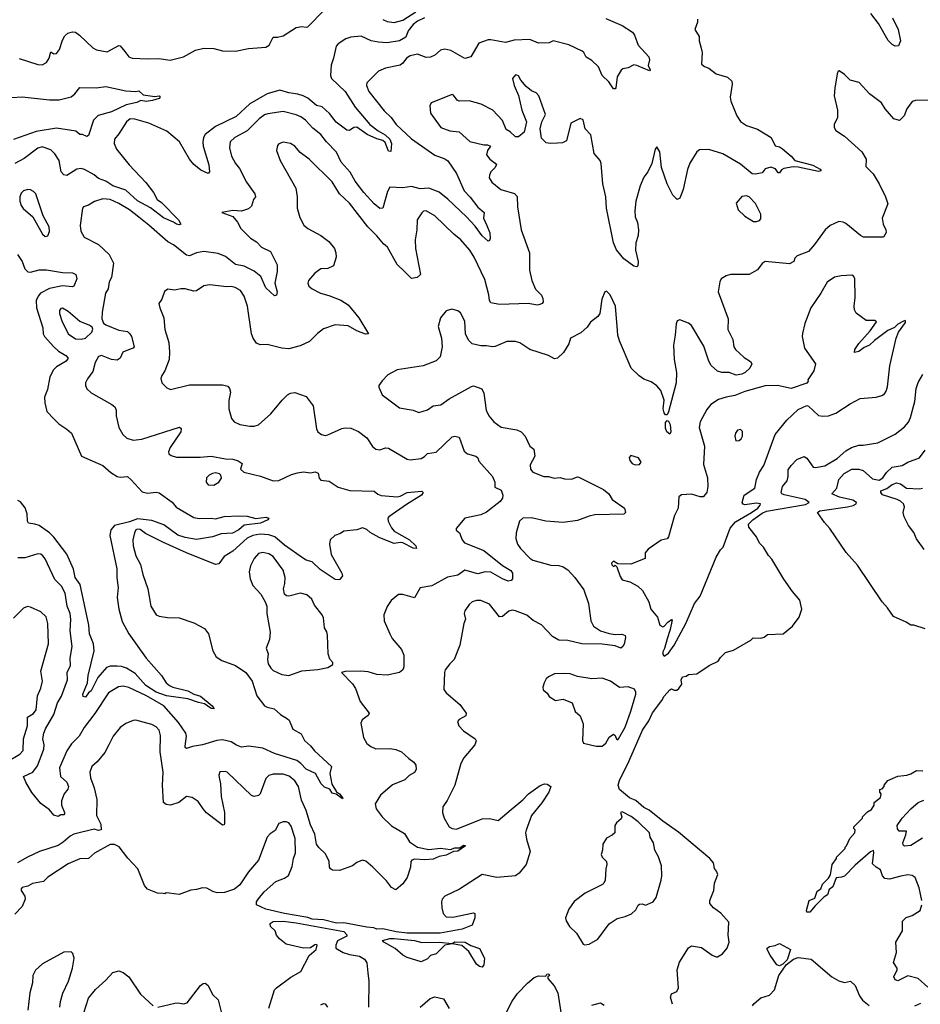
# Model space of a CAD drawing. Extents: x 1552294 to 1694791, y 811929 to 917222.
# Tile 502 of 643: x 1648419 to 1654660, y 878645 to 885472. Entities that reach past the tile are written whole.
import ezdxf

# ---------------------------------------------------------------- set-up
doc = ezdxf.new("R2010")
doc.units = 0

msp = doc.modelspace()

# ---------------------------------------------------------------- linework, layer by layer
at = {"layer": '0CON10XD'}
for points in [[(1651225, 885486.2), (1651175, 885462.5), (1651145, 885438.8), (1651111.2, 885395), (1651095, 885351.2), (1651050, 885325), (1650965, 885312), (1650905, 885317.5), (1650855, 885326.7), (1650785, 885357.1), (1650715, 885351.5), (1650679.8, 885340.2), (1650625.4, 885304.6), (1650611.2, 885288.8), (1650594.4, 885205), (1650577.3, 885157.3), (1650572.9, 885085), (1650580, 885065), (1650674.4, 884975), (1650742.9, 884865), (1650846.5, 884745), (1650902.6, 884702.6), (1650952.1, 884675), (1650984.6, 884645), (1650994.6, 884615), (1650991.7, 884558.3), (1650975, 884560), (1650950.7, 884620.7), (1650935.7, 884635.7), (1650895, 884645.7), (1650827.2, 884677.2), (1650755, 884726.8), (1650734.7, 884725.3), (1650705, 884702.9), (1650685, 884705.5), (1650611.7, 884761.7), (1650565, 884822.2), (1650515, 884868.9), (1650475, 884876.2), (1650415, 884927.9), (1650383.4, 884943.4), (1650345.7, 884955.7), (1650284.8, 884964.8), (1650222.6, 884982.6), (1650135, 884958.3), (1650015, 884888.2), (1649919.3, 884800.7), (1649775, 884731.8), (1649704.2, 884675.8), (1649691.8, 884655), (1649687.3, 884625), (1649690.9, 884595), (1649730, 884465), (1649733.6, 884416.4), (1649725, 884406.7), (1649675, 884429.2), (1649625, 884467.1), (1649595, 884505.6), (1649526.3, 884626.3), (1649439.2, 884699.2), (1649315, 884754.3), (1649216.3, 884783.7), (1649185, 884784.1), (1649159.3, 884765), (1649105, 884680), (1649075.5, 884645), (1649074.6, 884615), (1649090.4, 884575), (1649177.1, 884465), (1649293.1, 884343.1), (1649346.4, 884275), (1649372.5, 884225), (1649401.4, 884205), (1649520.6, 884085), (1649536.4, 884053.6), (1649525, 884049.2), (1649505, 884053.6), (1649485, 884069.5), (1649415, 884098.5), (1649325, 884168.6), (1649235, 884217.2), (1649155, 884290.4), (1649065, 884321.1), (1649015, 884353.4), (1648965, 884371.6), (1648935, 884396), (1648867.5, 884432.5), (1648845, 884439.5), (1648815, 884436.5), (1648745, 884392.5), (1648725, 884395.8), (1648707.3, 884417.3), (1648691.5, 884495), (1648661.7, 884541.7), (1648635, 884570), (1648575, 884590), (1648545, 884581.8), (1648449.5, 884510.5), (1648385, 884475.7)], [(1648415, 885203.5), (1648545, 885160.6), (1648575, 885158.9), (1648605, 885174.5), (1648622.3, 885205), (1648635, 885250), (1648655.9, 885235.9), (1648675, 885237.5), (1648694.5, 885265), (1648715, 885331.2), (1648730.8, 885359.3), (1648751.6, 885378.4), (1648785, 885388.4), (1648805, 885385.3), (1648834.4, 885365), (1648925, 885278.1), (1648952.3, 885262.3), (1649025, 885249.6), (1649105, 885292.5), (1649115, 885290), (1649148.3, 885251.7), (1649174.2, 885215), (1649197.5, 885205), (1649305, 885200), (1649383.4, 885203.4), (1649462.7, 885192.7), (1649555, 885214.2), (1649638.3, 885261.7), (1649695, 885275.6), (1649765, 885273.1), (1649825, 885255.6), (1649915, 885253.3), (1650005, 885273.3), (1650125, 885280.8), (1650148.5, 885295), (1650175, 885350.8), (1650205, 885350), (1650245, 885361.2), (1650335, 885417.5), (1650375, 885425.5), (1650405, 885419.4), (1650415, 885423.3), (1650527.1, 885535)], [(1650935, 885473.2), (1650965, 885459.2), (1651015, 885452.3), (1651075, 885469.6), (1651163.3, 885526.7)], [(1654466.8, 885485), (1654506.8, 885405), (1654524.2, 885325), (1654509.4, 885290.6), (1654485, 885289.4), (1654465, 885300), (1654438.6, 885328.6), (1654370.5, 885445), (1654316.9, 885515)], [(1652480.8, 885480.8), (1652595, 885431.2), (1652665, 885386.2), (1652680, 885365), (1652706, 885296), (1652780, 885215), (1652783.1, 885195), (1652774, 885154), (1652787.5, 885125), (1652782.5, 885117.5), (1652695, 885155.7), (1652675, 885158.8), (1652635, 885137.5), (1652598.3, 885131.7), (1652586.7, 885123.3), (1652558.8, 885075), (1652549.5, 885000.5), (1652545, 884992.5), (1652535, 884993.8), (1652501.3, 885041.3), (1652455, 885086), (1652430, 885145), (1652385, 885190), (1652345, 885213.3), (1652328.8, 885245), (1652316.2, 885255), (1652225, 885298.9), (1652115, 885326.2), (1652088.6, 885311.4), (1652015, 885308.9), (1651955, 885335.8), (1651845, 885329.2), (1651785, 885313.1), (1651685, 885333.3), (1651665, 885331.9), (1651600.9, 885309.1), (1651546.2, 885215), (1651505, 885202.5), (1651407.6, 885257.6), (1651365, 885268.2), (1651335, 885260.5), (1651295, 885226.7), (1651265, 885211.8), (1651235, 885210), (1651175, 885233.9), (1651125, 885221.6), (1651099.1, 885205), (1651075, 885171.5), (1651055, 885157.3), (1650955, 885135.4), (1650906.2, 885115), (1650824.2, 885035), (1650823.3, 885015), (1650838.8, 884975), (1650945, 884840.5), (1650993.3, 884795), (1651026.9, 884745), (1651135, 884645.5), (1651295, 884532.7), (1651366.3, 884506.4), (1651385, 884493.3), (1651446.2, 884405), (1651498.2, 884285), (1651541.6, 884241.6), (1651593.3, 884173.3), (1651638, 884135), (1651633.3, 884095), (1651655.3, 884045), (1651677.2, 883995), (1651680.6, 883955), (1651675, 883942), (1651665, 883936.2), (1651623.6, 883973.6), (1651575, 884040), (1651515, 884105.5), (1651385, 884227.5), (1651325, 884277.3), (1651255, 884304.3), (1651195, 884300), (1651135, 884315.4), (1651075, 884306.4), (1650985, 884310), (1650968.7, 884281.3), (1650935.8, 884165), (1650915, 884162.5), (1650875, 884195.6), (1650805, 884274.5), (1650743.2, 884353.2), (1650710.3, 884415), (1650647.1, 884485), (1650615, 884554.5), (1650545.2, 884625.2), (1650505, 884675.6), (1650450.6, 884720.6), (1650400, 884775), (1650367.8, 884797.8), (1650335, 884812.9), (1650245, 884835.7), (1650139.6, 884820.4), (1650115, 884811.5), (1650077.8, 884785), (1649995, 884702.5), (1649910.8, 884655), (1649877.5, 884625), (1649873.2, 884583.2), (1649887.1, 884525), (1649913.5, 884475), (1649941.2, 884441.2), (1649991.1, 884345), (1650049.4, 884265), (1650054, 884245), (1650040, 884225), (1650025, 884178.8), (1650005, 884160), (1649955, 884145.6), (1649895, 884149.4), (1649820, 884135), (1649895, 884108.8), (1649928.7, 884068.7), (1649952.5, 884025), (1650017.5, 883957.5), (1650061.1, 883931.1), (1650095, 883895.7), (1650156, 883865), (1650202.5, 883772.5), (1650203.6, 883726.4), (1650188.2, 883645), (1650202.2, 883585), (1650198.6, 883561.4), (1650185, 883558), (1650125, 883612.9), (1650091.2, 883691.2), (1650045, 883729.7), (1649974.1, 883764.1), (1649915.3, 883775.3), (1649845, 883830.7), (1649795, 883851.4), (1649695, 883865.9), (1649643.3, 883856.7), (1649595, 883834.5), (1649575, 883838.8), (1649485, 883911.1), (1649445, 883932.5), (1649315, 884048.6), (1649245, 884102.9)], [(1653116.7, 885475), (1653116.2, 885455), (1653096.7, 885405), (1653128, 885355), (1653127.5, 885325), (1653141.2, 885275), (1653148.8, 885245), (1653145, 885163.3), (1653165, 885146.7), (1653195, 885136.2), (1653245, 885097.5), (1653325, 885074.3), (1653354.3, 885045), (1653356.9, 885025), (1653343.5, 884935), (1653346.3, 884906.3), (1653387.8, 884805), (1653415, 884766.9), (1653455, 884738.5), (1653532.6, 884712.6), (1653626.6, 884656.6), (1653655, 884596.7), (1653685, 884590), (1653705, 884578), (1653765.5, 884525.5), (1653790, 884495), (1653915, 884464), (1653966.2, 884435), (1653973.3, 884425), (1653955, 884420.8), (1653815, 884450), (1653778.3, 884451.7), (1653715, 884440.8), (1653698.6, 884431.4), (1653685, 884410), (1653675, 884410), (1653657.9, 884437.9), (1653625, 884448.6), (1653585, 884438.8), (1653565, 884411.2), (1653518.2, 884401.8), (1653495, 884403.9), (1653415, 884471.4), (1653292.3, 884542.3), (1653195, 884571.5), (1653131.1, 884568.9), (1653111.2, 884555), (1653063.4, 884476.6), (1653046.4, 884433.6), (1653016, 884295), (1652993.3, 884235), (1652975, 884226.2), (1652945.8, 884255), (1652906.9, 884335), (1652867, 884447), (1652856.2, 884555), (1652835, 884590), (1652822.5, 884575), (1652800, 884475), (1652771.9, 884418.1), (1652745, 884380), (1652719.1, 884320.9), (1652690, 884215), (1652683.1, 884146.9), (1652684, 884105), (1652700, 884065), (1652708.1, 884015), (1652704.4, 883975), (1652688.5, 883925), (1652686.2, 883875), (1652704.2, 883795), (1652703.8, 883766.2), (1652695, 883758.8), (1652675, 883762.5), (1652605, 883814), (1652555.9, 883875.9), (1652534.3, 883924.3), (1652484.6, 884165.4), (1652481.5, 884245), (1652459.6, 884335), (1652449.1, 884475), (1652441.5, 884495), (1652400.9, 884545), (1652376.2, 884675), (1652338.8, 884715), (1652325, 884777.5), (1652303.6, 884786.4), (1652237.5, 884755), (1652208.3, 884631.7), (1652181.2, 884618.8), (1652145.6, 884615.6), (1652095, 884612.9), (1652067.7, 884617.7), (1652035, 884651.2), (1652027.1, 884715), (1652038.6, 884765), (1652061.9, 884815), (1652015.7, 884945), (1651998.8, 884965), (1651965, 884978), (1651928.6, 885008.6), (1651891.9, 885051.9), (1651875, 885082.5), (1651865, 885087.5), (1651855, 885090), (1651833.8, 885065), (1651845.8, 885015), (1651876.7, 884946.7), (1651898.6, 884845), (1651931.2, 884765), (1651915, 884692.5), (1651875, 884660), (1651855, 884660), (1651817.5, 884695), (1651790.3, 884710.3), (1651764.3, 884774.3), (1651697.5, 884845), (1651616.1, 884886.1), (1651535, 884908.9), (1651465, 884908.1), (1651451.4, 884915), (1651425, 884949.2), (1651415, 884952.5), (1651270, 884895), (1651261.2, 884875), (1651266, 884825), (1651338, 884725), (1651400.9, 884700.9), (1651465, 884694.2), (1651538.5, 884628.5), (1651635, 884605.7), (1651660, 884605), (1651682.5, 884595), (1651660, 884565), (1651654, 884535), (1651676.7, 884505), (1651715, 884477.5), (1651722.5, 884465), (1651712.5, 884445), (1651685, 884417.5), (1651674, 884395), (1651672.9, 884375), (1651690.8, 884345), (1651754, 884295), (1651847.5, 884267.5), (1651866.6, 884246.6), (1651870, 884175), (1651894.2, 884015), (1651951.2, 883855), (1651952, 883735), (1651968, 883665), (1651992.9, 883602.9), (1652035, 883563.3), (1652045, 883540), (1652046.7, 883515), (1652040, 883505), (1652022.7, 883497.3), (1652005, 883494), (1651945, 883504.3), (1651745, 883498), (1651685, 883508), (1651674.4, 883525), (1651670.5, 883565), (1651641.9, 883671.9), (1651568.9, 883825), (1651539.1, 883875), (1651476.3, 883946.3), (1651426.5, 883985), (1651295, 884113.1), (1651235, 884146.9), (1651217.5, 884145), (1651205, 884133.8), (1651174.4, 884085), (1651171.9, 884015), (1651160.5, 883945), (1651161.8, 883885), (1651196, 883705), (1651173.3, 883685), (1651135, 883678.6), (1651085, 883726.7), (1651034.1, 883774.1), (1650968.5, 883895), (1650939.1, 883919.1), (1650895, 883974.4), (1650832.2, 884035), (1650705, 884200.4), (1650635, 884265.6), (1650585, 884346.9), (1650424.2, 884505), (1650362.2, 884552.2), (1650325, 884595.6), (1650296.2, 884615), (1650245, 884623.3), (1650215, 884612.5), (1650205, 884600), (1650198.8, 884565), (1650224, 884495), (1650333, 884303), (1650341.5, 884245), (1650342.2, 884165), (1650360.3, 884100.3), (1650388.3, 884048.3), (1650415, 884023.8), (1650505, 883975.6), (1650560.6, 883935), (1650600, 883885), (1650610.6, 883855), (1650612, 883825), (1650594, 883766), (1650555, 883746.2), (1650505, 883744), (1650463.8, 883715), (1650420, 883665), (1650415.8, 883645), (1650422, 883625), (1650445, 883606), (1650503.3, 883575), (1650560.3, 883560.3), (1650645, 883527.1), (1650696.2, 883496.2), (1650769.5, 883405), (1650836.7, 883295), (1650815, 883292.5), (1650755, 883314.6), (1650695, 883348.8), (1650605, 883356.1), (1650525, 883328.2), (1650482.9, 883297.1), (1650427.9, 883242.1), (1650361.7, 883211.7), (1650285, 883190), (1650235, 883194.4), (1650135, 883220.8), (1650085, 883218), (1650060.3, 883230.3), (1650036, 883265), (1650026.1, 883293.9), (1649998.6, 883485), (1649974.3, 883555), (1649950, 883595), (1649912.5, 883615), (1649885, 883623.3), (1649855, 883620), (1649735, 883633.8), (1649694.2, 883625.8), (1649645, 883593.3), (1649625, 883588.8), (1649565, 883605.8), (1649535, 883605.8), (1649495, 883596), (1649445, 883603.8), (1649421.7, 883588.3), (1649403.3, 883535), (1649383.8, 883505), (1649389.2, 883475), (1649416.9, 883405), (1649425.6, 883325), (1649451.8, 883235), (1649456.9, 883166.9), (1649455.5, 883115), (1649425, 883037.5), (1649403.3, 883005), (1649396.7, 882985), (1649403.3, 882955), (1649439.5, 882919.5), (1649465, 882908), (1649595, 882939.4), (1649825, 882940), (1649860.5, 882930.5), (1649873.8, 882915), (1649880.7, 882890.7), (1649868.3, 882831.7), (1649868, 882775), (1649885.9, 882705.9), (1649905, 882683.8), (1649945, 882665.8), (1650015, 882654.2), (1650045, 882654.2), (1650075, 882664), (1650160.5, 882739.5), (1650238, 882835), (1650275, 882870), (1650295, 882882.5), (1650325, 882887.1), (1650405, 882858.8), (1650453.3, 882795), (1650475.7, 882635), (1650485.5, 882615.5), (1650511.2, 882595), (1650535, 882590), (1650555, 882594.5), (1650651.7, 882638.3), (1650675, 882642.5), (1650715, 882639.5), (1650766.5, 882616.5), (1650825, 882572), (1650863.3, 882513.3), (1650886.7, 882495), (1650915, 882490.6), (1650955, 882504.3), (1650975, 882500.6), (1651104.2, 882425), (1651125, 882421.3), (1651200.7, 882429.3), (1651225, 882443.3), (1651245.4, 882464.6), (1651305, 882474.6), (1651415, 882579.2), (1651433.9, 882583.9), (1651465, 882577.5), (1651500.4, 882480.4), (1651522.8, 882462.8), (1651580, 882445), (1651594, 882435), (1651601.9, 882411.9), (1651696, 882305), (1651711.2, 882265), (1651711.7, 882231.7), (1651755, 882209.2), (1651768.1, 882175), (1651764.7, 882155), (1651748.9, 882131.1), (1651655, 882056.7), (1651615, 882039.6), (1651504.6, 882015.4), (1651443.3, 881945), (1651443.9, 881933.9), (1651466.2, 881915), (1651485, 881866.2), (1651502.5, 881845), (1651635, 881790.9), (1651765, 881686.9), (1651823.7, 881653.7), (1651834.8, 881634.8), (1651834.1, 881595), (1651825, 881584), (1651805, 881579.5), (1651765, 881594.7), (1651685, 881642.1), (1651645, 881644.5), (1651595, 881630.4), (1651505, 881654.7), (1651455, 881621.1), (1651383.6, 881606.4), (1651275, 881547.9), (1651195, 881532.2), (1651155, 881463.8), (1651075, 881486.2), (1651045, 881487.5), (1650993.8, 881445), (1650965, 881403.3), (1650943.1, 881345), (1650945.8, 881305), (1650984.4, 881215), (1651000.9, 881180.9), (1651064.3, 881105), (1651080, 881065), (1651081.2, 880985), (1651073.3, 880965), (1651051.2, 880945), (1650965, 880926.7), (1650895, 880931.4), (1650835, 880950.8), (1650783.9, 880956.1), (1650675, 880952.5), (1650650, 880945), (1650725, 880867.5), (1650746.2, 880835), (1650778.8, 880745), (1650840, 880665), (1650835, 880647.5), (1650792.7, 880617.3), (1650784, 880595), (1650801.2, 880495), (1650825, 880453.3), (1650851.7, 880431.7), (1650887.7, 880417.7), (1650985, 880420), (1651025, 880412.5), (1651065, 880395.7), (1651115, 880348.8), (1651151.2, 880325), (1651165, 880302.5), (1651166.6, 880273.4), (1651155, 880253.3), (1651118.8, 880231.2), (1651087.7, 880202.3), (1651002.4, 880167.6), (1650920, 880095), (1650882.5, 880035), (1650890.2, 880000.2), (1650931.2, 879945), (1650995, 879882.9), (1651085, 879830), (1651121.1, 879771.1), (1651175, 879735.3), (1651255, 879718.6), (1651335, 879726.8), (1651405, 879719.5), (1651435, 879730), (1651469.4, 879730.6), (1651495, 879749.1), (1651508.6, 879745), (1651455, 879707.8), (1651426.4, 879703.6), (1651375, 879679.2), (1651325, 879669.6), (1651285, 879650.4), (1651226, 879646), (1651155, 879651.1), (1651136.2, 879645), (1651130, 879635), (1651128, 879595), (1651105, 879523.3), (1651075, 879480), (1651025, 879440), (1650995, 879456.2), (1650962.1, 879502.1), (1650866.2, 879595), (1650817.6, 879637.6), (1650795, 879643.8), (1650755, 879628.8), (1650724.3, 879605.7), (1650635, 879572.5), (1650586.2, 879576.2), (1650572.5, 879585), (1650566.2, 879596.2), (1650564, 879635), (1650539.3, 879689.3), (1650491.5, 879731.5), (1650476.2, 879755), (1650465, 879826), (1650435, 879889.2), (1650405, 879990), (1650371, 880061), (1650350.3, 880155), (1650324.7, 880195), (1650286.7, 880226.6), (1650245, 880240.7), (1650175, 880240.7), (1650145, 880231.8), (1650125, 880211.9), (1650085, 880103.8), (1650075, 880092), (1650045, 880086.2), (1650025, 880094), (1649857.5, 880255), (1649845, 880260), (1649805, 880256.7), (1649798.8, 880235), (1649801.7, 880218.3)], [(1654735.8, 884914.3), (1654627.3, 884912.7), (1654605, 884906), (1654566, 884855), (1654548.8, 884805), (1654517, 884773), (1654477.5, 884785), (1654415.8, 884855), (1654391.2, 884895), (1654308.3, 884958.3), (1654236.8, 885036.8), (1654175, 885053.8), (1654135, 885093.3), (1654097, 885117), (1654090, 885115), (1654083.6, 885096.4), (1654067, 884997), (1654063.8, 884945), (1654085.9, 884845.9), (1654086.2, 884795), (1654064.2, 884745.8), (1654064, 884725), (1654076, 884705), (1654135, 884664.4), (1654255.8, 884555), (1654284.2, 884505), (1654283.1, 884455), (1654332.7, 884402.7), (1654374.6, 884335), (1654418.5, 884245), (1654434.3, 884195), (1654396.9, 884095), (1654403.4, 884053.4), (1654421.2, 884015), (1654423, 883997), (1654405, 883963.3), (1654266.7, 883965), (1654245.8, 883975), (1654145, 884058.9), (1654125, 884068.9), (1654095, 884072.5), (1654036.7, 884045), (1654000, 884015), (1653926.8, 883913.2), (1653886.2, 883865), (1653806.7, 883835), (1653791.7, 883818.3), (1653783.3, 883795), (1653755, 883778.8), (1653585, 883796.2), (1653565, 883782.5), (1653531.7, 883738.3), (1653475.5, 883704.5), (1653345, 883705.6), (1653314.4, 883695.6), (1653281.2, 883675), (1653271.2, 883655), (1653260, 883585), (1653328.3, 883398.3), (1653326.2, 883325), (1653360.8, 883255), (1653369.2, 883205), (1653379.2, 883185), (1653439.7, 883129.7), (1653482.7, 883102.7), (1653492, 883085), (1653480, 883055), (1653447.5, 883025), (1653424.3, 883014.3), (1653385, 883008.5), (1653335, 883026.5), (1653285, 883025.6), (1653256, 883035), (1653212, 883075), (1653195.6, 883105.6), (1653159.5, 883209.5), (1653075, 883352), (1653055, 883369.2), (1652995, 883391.2), (1652975, 883383.3), (1652967.5, 883362.5), (1652962.5, 883285), (1652949.2, 883215), (1652954.4, 883115), (1652970, 883025), (1652967.5, 882955), (1652916.3, 882753.7), (1652905, 882733.3), (1652895, 882733.3), (1652885, 882746.7), (1652879.4, 882775), (1652885.7, 882835), (1652861.9, 882901.9), (1652833.9, 882933.9), (1652795, 882960.8), (1652745, 882980.6), (1652712, 883002), (1652655.8, 883055), (1652575.6, 883245.6), (1652563.1, 883285), (1652562.8, 883317.2)], [(1648365, 884932.9), (1648435, 884937.5), (1648626.1, 884916.1), (1648692.5, 884917.5), (1648775, 884937.8), (1648801.2, 884958.8), (1648835, 885001.1), (1648949.8, 885000.2), (1649015, 885010), (1649155, 884978), (1649225, 884973.8), (1649245, 884978.8), (1649275, 884950.8), (1649355, 884938.6), (1649385, 884943.3), (1649393.3, 884935), (1649385, 884926.7), (1649338.7, 884911.3), (1649295, 884905.6), (1649257.5, 884912.5), (1649230.9, 884899.1), (1649157.9, 884882.1), (1649055, 884834.5), (1648962.8, 884807.2), (1648929.4, 884775), (1648895, 884670), (1648885, 884662.5), (1648855, 884676.7), (1648835, 884676.2), (1648809.2, 884699.2), (1648675, 884719.6), (1648532.8, 884697.2), (1648375, 884641.9)], [(1648595, 883970), (1648615, 883972.5), (1648626.1, 884003.9), (1648623.8, 884035), (1648581.2, 884111.2), (1648530, 884265), (1648515, 884282), (1648495, 884292.5), (1648475, 884294.3), (1648446.2, 884285), (1648430.2, 884269.8), (1648420, 884245), (1648420.6, 884215), (1648430, 884185), (1648444, 884164), (1648511.2, 884105), (1648576.7, 883985), (1648595, 883970)], [(1649245, 884102.9), (1649179.4, 884155), (1649105, 884197.1), (1649045, 884224.5), (1648995, 884229.5), (1648937.4, 884212.6), (1648895, 884186.2), (1648861.2, 884175), (1648854.3, 884165), (1648839.2, 884045), (1648842, 884005), (1648866.2, 883965), (1648965, 883914.2), (1649038, 883845), (1649068.1, 883785), (1649054.4, 883685), (1649038.5, 883655), (1649032.2, 883605), (1649014.5, 883575), (1648989.5, 883445), (1648988, 883398), (1648998.8, 883368.8), (1649015, 883356), (1649105, 883320.5), (1649165, 883310), (1649183.1, 883295), (1649194.4, 883275), (1649211.2, 883205), (1649205, 883193.8), (1649174, 883184), (1649133.4, 883166.6), (1649116.2, 883125), (1649095, 883112.5), (1649055, 883115.6), (1648985, 883143.5), (1648965, 883136.7), (1648942.5, 883095), (1648926.3, 883033.7), (1648887.9, 882982.1), (1648876, 882955), (1648876, 882935), (1648885, 882913.3), (1648913.3, 882885), (1649056.7, 882805), (1649077.3, 882787.3), (1649087.5, 882765), (1649088, 882725), (1649107.1, 882645), (1649134, 882595), (1649161.3, 882571.3), (1649205, 882556.9), (1649266.3, 882563.7), (1649526.2, 882646.2), (1649537.5, 882637.5), (1649535.6, 882615), (1649461.4, 882505), (1649450, 882475), (1649452.7, 882462.7), (1649469.7, 882449.7), (1649505, 882440), (1649668.6, 882438.6), (1649745, 882445.3), (1649845, 882426.7), (1649895, 882425.6), (1649933.9, 882413.9), (1649960, 882395), (1649950, 882355), (1649972.5, 882335), (1650088, 882308), (1650175, 882274.2), (1650215, 882277.1), (1650302.4, 882317.6), (1650345, 882329.5), (1650385, 882336.7), (1650435, 882331.4), (1650467.8, 882337.8), (1650488.2, 882328.2), (1650495, 882292.5), (1650505, 882280), (1650563.2, 882273.2), (1650625, 882230.8), (1650707.9, 882207.9), (1650875, 882202.5), (1650901.7, 882181.7), (1650925, 882173.8), (1651035, 882164.5), (1651055, 882167.8), (1651105, 882193.5), (1651205, 882204.2), (1651215.8, 882195), (1651203.1, 882175), (1651099.5, 882110.5), (1650978, 882025), (1650970.8, 882015), (1650972.2, 881995), (1650995, 881948), (1651014.3, 881925), (1651121.1, 881865), (1651165, 881824), (1651170, 881805), (1651145, 881808.5), (1651073.8, 881843.8), (1651055, 881847.3), (1651015, 881841.1), (1650995, 881846.5), (1650911.1, 881881.1), (1650847.7, 881917.7), (1650825, 881938), (1650795, 881948), (1650755, 881935.7), (1650664.6, 881925.4), (1650641.1, 881908.9), (1650603.4, 881896.6), (1650571.4, 881865), (1650565.6, 881835), (1650578.5, 881765), (1650652.2, 881635), (1650655.6, 881615), (1650638.4, 881591.6), (1650625, 881587.3), (1650605, 881591.8), (1650500.9, 881660.9), (1650445, 881712.2), (1650403.8, 881723.8), (1650385, 881735.7), (1650255, 881829.2), (1650186.3, 881886.3), (1650145, 881900), (1650085, 881905.2), (1650035, 881894.8), (1649995, 881876.5), (1649895, 881787.3), (1649835, 881751.1), (1649800.2, 881699.8), (1649775, 881695.5), (1649575.3, 881775.3), (1649410.4, 881850.4), (1649290.7, 881910.7), (1649255, 881936.4), (1649235, 881940), (1649225, 881934.2), (1649215, 881913.3), (1649203.9, 881865), (1649204.7, 881825), (1649223.3, 881755), (1649255.6, 881695), (1649272.2, 881625), (1649307.1, 881525), (1649327.1, 881405), (1649365, 881346.2), (1649385.9, 881335.9), (1649443.6, 881326.4), (1649525, 881323.8), (1649625, 881291.2), (1649700.3, 881250.3), (1649728, 881215), (1649758.1, 881095), (1649780.8, 881055), (1649819.3, 881029.3), (1649915, 880995.5), (1649986.5, 880945), (1650030.4, 880885), (1650062.5, 880785), (1650115, 880715.7), (1650135, 880704.4), (1650183.4, 880693.4), (1650226.2, 880655), (1650275.6, 880625.6), (1650285.8, 880615), (1650312.7, 880552.7), (1650369.7, 880519.7), (1650391.9, 880475), (1650435, 880437.8), (1650462.2, 880402.2), (1650578.8, 880295), (1650569.2, 880245), (1650582, 880172), (1650615, 880118), (1650635, 880105.6), (1650658.8, 880075), (1650655, 880070), (1650611.7, 880101.7), (1650585, 880109.5), (1650567.6, 880137.6), (1650531.2, 880151.2), (1650508.6, 880175), (1650468.8, 880245), (1650404, 880275), (1650367.1, 880315), (1650339.2, 880335), (1650184.6, 880384.6), (1650105, 880421.4), (1650006.1, 880436.1), (1649955, 880429.1), (1649921.7, 880441.7), (1649885, 880465.5), (1649825, 880479.6), (1649785, 880474.7), (1649685, 880443.3), (1649616.9, 880433.1), (1649575, 880418.8), (1649566.7, 880425), (1649566, 880435), (1649574.3, 880505), (1649570, 880525), (1649519.4, 880599.4), (1649416.9, 880715), (1649298.7, 880785), (1649175, 880842.1), (1649135, 880852.2), (1649104.5, 880845.5), (1649033.3, 880805), (1648939.4, 880660.6), (1648864.7, 880565), (1648830.4, 880505), (1648778.1, 880451.9), (1648745, 880402.2), (1648694, 880285), (1648700.8, 880225), (1648746.1, 880185), (1648758.2, 880155), (1648752.8, 880137.2), (1648726.2, 880105), (1648709.7, 880055), (1648709.7, 880025), (1648730.4, 879975), (1648729.4, 879965), (1648725, 879960), (1648705, 879960), (1648685, 879947.9), (1648655, 879956.9), (1648625, 879992.9), (1648566.4, 880036.4), (1648503.6, 880113.6), (1648461.8, 880185), (1648445.8, 880225), (1648510.6, 880255), (1648541.7, 880298.3), (1648586.4, 880415), (1648588.1, 880445), (1648580, 880485), (1648585.8, 880524.2), (1648597.5, 880555), (1648655.9, 880655), (1648680.4, 880735), (1648708.3, 880781.7), (1648749.2, 880895), (1648748.5, 880945), (1648770.8, 880995), (1648769.5, 881045), (1648782.9, 881125), (1648769.6, 881235), (1648772.6, 881312.6), (1648767.7, 881355), (1648748.9, 881405), (1648735, 881496), (1648707.8, 881545), (1648661.5, 881591.5), (1648595, 881734), (1648578.6, 881755), (1648565, 881765.6), (1648545, 881769.5), (1648455, 881741.5), (1648405, 881740.5)], [(1653525, 884073.3), (1653545, 884080), (1653555, 884092.5), (1653555.8, 884124.2), (1653518.7, 884198.7), (1653473.3, 884245), (1653455, 884252), (1653423.9, 884246.1), (1653385, 884200), (1653397.5, 884155), (1653445, 884110), (1653504.1, 884074.1), (1653525, 884073.3)], [(1648403.1, 883845), (1648435, 883794.6), (1648453.8, 883743.8), (1648474.4, 883724.4), (1648495, 883720.9), (1648555, 883737.2), (1648605, 883738), (1648715, 883718.4), (1648786, 883716), (1648807.5, 883705), (1648815.6, 883675), (1648795, 883624.2), (1648785, 883620), (1648715, 883627.4), (1648625, 883608), (1648563.4, 883575), (1648545.9, 883555), (1648534, 883525), (1648534.7, 883475), (1648578.9, 883335), (1648582.1, 883295), (1648590, 883275), (1648655, 883202.9), (1648687.8, 883175), (1648738, 883145), (1648754, 883125), (1648742, 883105), (1648674.6, 883065.4), (1648652.5, 883045), (1648628.6, 882995), (1648612, 882908), (1648590.5, 882855), (1648592.3, 882815), (1648606.2, 882755), (1648654.6, 882704.6), (1648689.7, 882669.7), (1648745, 882634.2), (1648777.5, 882605), (1648846.7, 882445), (1648995, 882382.2), (1649051.7, 882331.7), (1649095, 882304.2), (1649115, 882299.2), (1649165, 882303.8), (1649192.1, 882282.1), (1649267.6, 882197.6), (1649305, 882189.4), (1649365, 882195.8), (1649385, 882192.5), (1649475, 882128), (1649503.2, 882093.2), (1649625, 882020.6), (1649663.4, 882013.4), (1649745, 882017.1), (1649775, 882012), (1649835, 882028.6), (1649935, 882031.2), (1649995, 882028.8), (1650055, 882012.5), (1650125, 882023.3), (1650145.8, 882015), (1650138.1, 882005), (1650087.9, 881982.1), (1649975, 881966.7), (1649937.3, 881935), (1649893.1, 881913.1), (1649815, 881907.5), (1649755, 881885.9), (1649645, 881868.3), (1649565, 881882.8), (1649515, 881899), (1649418.6, 881968.6), (1649335, 881999.8), (1649235, 882010.5), (1649179.8, 881990.2), (1649076.9, 881965), (1649050.6, 881935), (1649044.3, 881895), (1649093.1, 881665), (1649091.4, 881601.4), (1649100.4, 881535), (1649094.7, 881465), (1649106.2, 881385), (1649128.8, 881298.8), (1649175.4, 881215), (1649294.4, 881045), (1649402.5, 880925), (1649433.8, 880875), (1649456.2, 880855), (1649480, 880845), (1649585, 880818.8), (1649625, 880796), (1649671.2, 880781.2), (1649754, 880715), (1649767.5, 880695), (1649745, 880695.8), (1649699.7, 880729.7), (1649657.4, 880737.4), (1649585, 880764.4), (1649437.5, 880785), (1649365, 880810.5), (1649294.1, 880855), (1649220, 880940), (1649158.6, 880975), (1649125, 880987.5), (1649095, 880990.4), (1649045, 880990), (1649019.8, 880980.2), (1648959.5, 880910.5), (1648915, 880819.2), (1648896, 880805), (1648875, 880775.7), (1648858.3, 880778.3), (1648856.2, 880795), (1648889.1, 880875), (1648894.1, 880925.9), (1648934.6, 881095), (1648931.5, 881145), (1648902.8, 881215), (1648898.3, 881275), (1648838.9, 881555), (1648804, 881605), (1648792.9, 881662.9), (1648745, 881765.6), (1648654.8, 881884.8), (1648625, 881913.3), (1648554.3, 881964.3), (1648525, 881975.4), (1648481.1, 881981.1), (1648473.8, 881995), (1648471.1, 882045), (1648457.1, 882087.1), (1648425, 882128.8), (1648405, 882138.5)], [(1652885, 881060), (1652915, 881080), (1652953.8, 881135), (1653035.6, 881285), (1653095.2, 881424.8), (1653135.6, 881475), (1653244.6, 881745), (1653275, 881796), (1653295, 881813.8), (1653343.6, 881946.4), (1653379.5, 881990.5), (1653491.6, 882055), (1653533.8, 882085), (1653551.1, 882105), (1653553.8, 882115), (1653525, 882120.3), (1653445, 882109.4), (1653432.9, 882112.9), (1653426.9, 882125), (1653438.9, 882175), (1653512.5, 882225), (1653524.5, 882285), (1653546, 882334), (1653575, 882381.2), (1653654.4, 882595), (1653735, 882694.7), (1653815, 882769.3), (1653875, 882796.2), (1653885, 882793.3), (1653955, 882728), (1653985, 882722.5), (1654025, 882726), (1654075, 882743.1), (1654175, 882808.6), (1654243.3, 882845), (1654354.2, 882855.8), (1654393.9, 882866.1), (1654411.7, 882878.3), (1654423.9, 882896.1), (1654432.7, 882927.3), (1654448.7, 883071.3), (1654493.3, 883265), (1654510, 883305), (1654558.3, 883371.7), (1654558.3, 883381.7), (1654555, 883386.7), (1654545, 883382.5), (1654505, 883360.8), (1654481.2, 883338.8), (1654435, 883318.2), (1654341.8, 883248.2), (1654308.5, 883215), (1654271.4, 883198.6), (1654235, 883172.5), (1654203.6, 883163.6), (1654206.7, 883185), (1654235, 883228), (1654312.5, 883315), (1654356.4, 883376.4), (1654345, 883387.5), (1654285, 883385.7), (1654216.7, 883436.7), (1654205, 883460), (1654202.9, 883485), (1654209.4, 883545), (1654207.3, 883677.3), (1654196.7, 883695), (1654185, 883700), (1654113, 883697), (1654065, 883687.1), (1654015, 883651.2), (1653971.9, 883575), (1653901.4, 883475), (1653860.6, 883365), (1653843.2, 883296.8), (1653841.4, 883275), (1653856.9, 883195), (1653934.2, 883085), (1653921.9, 883038.1), (1653880, 882975), (1653882.5, 882965), (1653875, 882952.5), (1653765, 882914.4), (1653670, 882935), (1653585, 882934), (1653445, 882893.5), (1653375, 882866.7), (1653315, 882855.5), (1653262.2, 882837.8), (1653208.8, 882805), (1653180.3, 882769.7), (1653134.3, 882685), (1653127.8, 882645), (1653164.7, 882514.7), (1653158.5, 882388.5), (1653185.5, 882295), (1653188.1, 882235), (1653180.8, 882195), (1653155, 882164), (1653135, 882164.3), (1653075, 882183.1), (1653005, 882177.5), (1652987.5, 882165), (1652982, 882085), (1652956, 882035), (1652915, 881887.5), (1652905, 881873.3), (1652865, 881862.5), (1652775, 881801.2), (1652753.8, 881775), (1652753, 881737), (1652655, 881696.7), (1652565, 881700), (1652535, 881717.5), (1652520, 881705), (1652521.7, 881691.7), (1652535, 881680), (1652545, 881690), (1652558.3, 881678.3), (1652580.5, 881610.5), (1652595, 881587.5), (1652647.5, 881575), (1652703.3, 881545), (1652736.2, 881515), (1652778.8, 881435), (1652794, 881385), (1652839.5, 881329.5), (1652855, 881273.3), (1652875, 881262.5), (1652885, 881266.7), (1652910, 881295), (1652935, 881312.5), (1652940, 881310), (1652928, 881245), (1652905, 881180), (1652888, 881112), (1652875, 881090), (1652875, 881070), (1652885, 881060)], [(1652562.8, 883317.2), (1652546.9, 883485), (1652510, 883565), (1652485, 883590), (1652473.3, 883585), (1652453.3, 883535), (1652440, 883435), (1652426.7, 883415), (1652374, 883375), (1652350.6, 883339.4), (1652308.3, 883301.7), (1652236, 883265), (1652225.7, 883225), (1652187.5, 883165), (1652145, 883126), (1652125, 883120.8), (1652083.1, 883143.1), (1651954.6, 883184.6), (1651885, 883230.6), (1651855, 883240), (1651795, 883240.6), (1651715, 883205.7), (1651695, 883202.9), (1651655, 883210.8), (1651615, 883210), (1651555, 883225.7), (1651530.2, 883250.2), (1651509.4, 883295), (1651503, 883383), (1651475, 883440), (1651455, 883453.3), (1651413.9, 883466.1), (1651375, 883453.3), (1651336.2, 883405), (1651318, 883345), (1651342, 883265), (1651345.7, 883205), (1651332, 883135), (1651305, 883106.2), (1651215, 883072), (1651034.5, 883045.5), (1650971.3, 883008.7), (1650930.9, 882969.1), (1650907.5, 882935), (1650907.5, 882925), (1650931.7, 882871.7), (1651051.7, 882781.7), (1651145, 882763.8), (1651185, 882748), (1651245, 882768), (1651285, 882794.4), (1651338, 882802), (1651395, 882842.9), (1651550, 882930), (1651565, 882932.5), (1651622.8, 882912.8), (1651636.2, 882883.8), (1651651.4, 882765), (1651670.8, 882725), (1651704.5, 882684.5), (1651756.7, 882646.7), (1651865, 882628.5), (1651893.8, 882615), (1651922, 882585), (1651955, 882516), (1651981.2, 882495), (1651988, 882445), (1651955.5, 882385), (1651959.5, 882355), (1651975, 882335.7), (1652051.2, 882305), (1652083.9, 882303.9), (1652123.1, 882293.1), (1652165, 882297.5), (1652195, 882287.8), (1652242.7, 882287.3), (1652285, 882303.3), (1652295, 882301.2), (1652466, 882215), (1652502.5, 882185), (1652524.5, 882144.5), (1652610, 882085), (1652617.1, 882055), (1652605, 882044.4), (1652405, 882038.5), (1652365, 882029.1), (1652285, 881999.6), (1652185, 881985.3), (1652065, 881996.1), (1651965, 882017.7), (1651904.7, 882015.3), (1651883.3, 881995), (1651860, 881915), (1651858, 881875), (1651870, 881835), (1651890.8, 881805), (1651955, 881738.9), (1651975, 881725.6), (1652099.7, 881689.7), (1652155, 881686.7), (1652185, 881678.5), (1652217.3, 881657.3), (1652266.7, 881605), (1652329.1, 881519.1), (1652360.9, 881425), (1652376.7, 881305), (1652396.6, 881266.6), (1652445, 881235.5), (1652505, 881216.4), (1652545, 881209.6), (1652592, 881212), (1652615, 881203.3), (1652617.6, 881187.6), (1652608.8, 881141.2), (1652599.2, 881125), (1652585, 881115.7), (1652545, 881130), (1652455, 881143.2), (1652315, 881144.7), (1652216.9, 881166.9), (1652155, 881170.4), (1652112.5, 881195), (1652035.3, 881275.3), (1651976.4, 881306.4), (1651934.3, 881344.3), (1651855, 881374.4), (1651832.6, 881377.4), (1651808.9, 881371.1), (1651765, 881334.3), (1651745, 881332.9), (1651675, 881420), (1651615.7, 881445.7), (1651585, 881445.8), (1651555, 881435.8), (1651535, 881418), (1651505, 881372.5), (1651500, 881355), (1651509.2, 881315), (1651498, 881285), (1651469.2, 881135), (1651429.2, 881035), (1651400, 881005), (1651368.6, 880965), (1651361.9, 880945), (1651358.3, 880828.3), (1651375, 880803.8), (1651470, 880725), (1651512.5, 880665), (1651510, 880645), (1651465, 880620), (1651453.9, 880606.1), (1651463.3, 880575), (1651495, 880542.5), (1651575.9, 880485.9), (1651582.5, 880472.5), (1651573.3, 880445), (1651496.2, 880355), (1651476, 880315), (1651435.5, 880164.5), (1651382.1, 880057.9), (1651352.5, 880015), (1651348, 879975), (1651360, 879935), (1651395, 879876.2), (1651415, 879864.3), (1651445, 879859.5), (1651625, 879931.5), (1651675, 879933.6), (1651735, 879919.5), (1651824.2, 879995), (1651905, 880062.9), (1651944.7, 880105.3), (1652025, 880163.1), (1652055, 880172.9), (1652075, 880172), (1652098.8, 880155), (1652085.7, 880115), (1652038.3, 880041.7), (1651965.5, 879954.5), (1651928.3, 879851.7), (1651924, 879835), (1651930.3, 879790.3), (1651957.1, 879705), (1651929.4, 879615), (1651881.4, 879555), (1651855, 879535.7), (1651725, 879523.8), (1651625, 879544.3), (1651467.4, 879442.6), (1651364.6, 879395.4), (1651346, 879375), (1651341.4, 879355), (1651343.9, 879313.9), (1651354.5, 879275), (1651375, 879252.1), (1651420.8, 879249.2), (1651565, 879280), (1651572.5, 879275), (1651572.5, 879245), (1651553.8, 879195), (1651485, 879166.9), (1651332.6, 879137.4), (1651105, 879137.9), (1651027.3, 879147.3), (1650935, 879167.7), (1650895, 879166.9), (1650873.6, 879176.4), (1650825, 879180), (1650665, 879210), (1650615, 879208.5), (1650525, 879230.4), (1650446.6, 879236.6), (1650415, 879247.5), (1650254.2, 879274.2), (1650125, 879303.8), (1650095, 879319.4), (1650061.2, 879335), (1650060, 879355), (1650073.9, 879376.1), (1650113.3, 879425), (1650195, 879496.7), (1650255, 879520), (1650281.7, 879538.3), (1650308.3, 879601.7), (1650316.5, 879655), (1650330, 879695), (1650327.5, 879795), (1650301.3, 879881.3), (1650285, 879903.8), (1650265, 879910), (1650245, 879910), (1650215, 879898), (1650190.2, 879849.8), (1650155, 879826.9), (1650134.4, 879805), (1650074.2, 879645), (1650005.7, 879564.3), (1649945.6, 879474.4), (1649906.9, 879443.1), (1649838.7, 879421.3), (1649788.3, 879418.3), (1649757, 879427), (1649715, 879450), (1649685, 879453.3), (1649645, 879441.2), (1649605, 879437.5), (1649523.6, 879406.4), (1649455, 879416.7), (1649435, 879417.5), (1649425, 879410), (1649413, 879413), (1649375, 879416.7), (1649304.1, 879444.1), (1649285, 879470), (1649237.8, 879585), (1649169, 879659), (1649107.9, 879737.9), (1649075, 879752.4), (1649046.2, 879753.8), (1648936.6, 879693.4), (1648895, 879655.8), (1648835, 879653.1), (1648755, 879619.4), (1648615, 879525.8), (1648583, 879497), (1648507.7, 879482.3), (1648475.8, 879464.2), (1648436.7, 879455), (1648428.8, 879445), (1648430, 879435), (1648454.3, 879395), (1648456.8, 879373.2), (1648436.1, 879323.9), (1648385, 879269.4)], [(1648845, 883256.2), (1648875, 883264.6), (1648919.4, 883305), (1648925.9, 883325.9), (1648921.2, 883341.2), (1648900, 883355), (1648835, 883379.1), (1648755, 883448.9), (1648715, 883471.2), (1648705, 883470), (1648694, 883455), (1648696, 883435), (1648711.5, 883385), (1648755.6, 883295), (1648805, 883260.5), (1648845, 883256.2)], [(1652943.8, 878645), (1652930, 878695), (1652935, 878717.5), (1652972.5, 878735), (1652985, 878760), (1652976.4, 878883.6), (1652992.2, 878937.8), (1653055, 879036.2), (1653075, 879050), (1653145, 879038.8), (1653217.5, 878985), (1653245, 878973.3), (1653255, 878973.3), (1653290, 878995), (1653322, 879035), (1653336.4, 879075), (1653328.6, 879125), (1653333.1, 879215), (1653277.6, 879277.6), (1653227.1, 879315), (1653202, 879345), (1653202.9, 879365), (1653228.6, 879435), (1653234.4, 879485), (1653257.5, 879545), (1653249.1, 879569.1), (1653234, 879586), (1653228, 879625), (1653201.9, 879655), (1652985, 879839.8), (1652875, 879914.9), (1652780.2, 879990.2), (1652745, 880008.9), (1652689.1, 880059.1), (1652645, 880076.8), (1652575.9, 880135), (1652566.3, 880165), (1652575, 880197.5), (1652640.8, 880329.2), (1652735, 880546.9), (1652779.3, 880610.7), (1652805, 880665.4), (1652869.1, 880750.9), (1652885, 880782), (1652925, 880826.7), (1652935, 880832.5), (1652955, 880823.3), (1652973, 880823), (1652986.7, 880835), (1653006.7, 880865), (1653003.8, 880895), (1653012.5, 880915), (1653038.8, 880921.2), (1653055, 880932.5), (1653112.5, 880937.5), (1653196.4, 880993.6), (1653260, 881025), (1653275, 881050), (1653310, 881085), (1653365, 881100), (1653485, 881170), (1653503, 881187), (1653555, 881183.3), (1653578.3, 881191.7), (1653600.7, 881209.3), (1653710, 881215), (1653775, 881267.5), (1653820.7, 881329.3), (1653840, 881385), (1653825, 881447.5), (1653775, 881506.7), (1653715, 881592.5), (1653632.3, 881732.3), (1653607.7, 881757.7), (1653574.1, 881814.1), (1653545, 881843.3), (1653525.7, 881885.7), (1653472.7, 881952.7), (1653469.2, 881975), (1653498.8, 882005), (1653565, 882051), (1653595.4, 882065), (1653865, 882111), (1653889.2, 882125), (1653863.3, 882145), (1653717.6, 882177.6), (1653700.5, 882185), (1653696.2, 882195), (1653705.3, 882234.7), (1653736.9, 882275), (1653744.4, 882305), (1653745, 882350), (1653765, 882382), (1653805, 882422.5), (1653855, 882444.3), (1653875, 882431.9), (1653918.8, 882368.8), (1653935, 882366.4), (1653998, 882378), (1654085, 882430.4), (1654145, 882482.1), (1654183.6, 882506.4), (1654235, 882522.9), (1654265, 882522), (1654365, 882538.6), (1654485, 882599.4), (1654550.6, 882649.4), (1654578.1, 882681.9), (1654593.3, 882715), (1654622.1, 882825), (1654632.5, 882915), (1654645, 882956.7), (1654677, 883013)], [(1652925, 882597.5), (1652903.8, 882615), (1652895, 882640), (1652895, 882680), (1652905, 882693.3), (1652915, 882688.8), (1652926.7, 882665), (1652931.2, 882615), (1652925, 882597.5)], [(1653382.3, 882552.3), (1653405, 882554), (1653418.8, 882565), (1653429.2, 882585), (1653427.3, 882617.3), (1653415, 882630), (1653393.3, 882625), (1653378.8, 882605), (1653374, 882585), (1653382.3, 882552.3)], [(1654615, 881274), (1654594.1, 881274.1), (1654562.5, 881295), (1654474.1, 881334.1), (1654433.8, 881395), (1654395, 881436.7), (1654225, 881690), (1654147.7, 881777.7), (1654033.3, 881945), (1653996.2, 881985), (1653948.8, 882055), (1653965, 882066.4), (1654156, 882095), (1654195.9, 882104.1), (1654216, 882115), (1654218, 882125), (1654191.7, 882141.8), (1654101.4, 882161.4), (1654046.7, 882185), (1654081.9, 882225), (1654095.5, 882285), (1654132.3, 882325), (1654185, 882354.6), (1654233.3, 882356.7), (1654265, 882347.3), (1654328.5, 882288.5), (1654375, 882279.6), (1654401.4, 882295), (1654427.2, 882332.8), (1654465, 882369.8), (1654535, 882380.9), (1654575, 882404.4), (1654655, 882434.4), (1654693, 882487)], [(1652685, 882386.7), (1652715, 882387.5), (1652726.7, 882405), (1652706.7, 882435), (1652655, 882450), (1652642.5, 882437.5), (1652647.5, 882415), (1652662.5, 882395), (1652685, 882386.7)], [(1649765, 882244.4), (1649798.8, 882265), (1649817.7, 882292.3), (1649813.3, 882315), (1649803.9, 882323.9), (1649775, 882329.2), (1649755, 882325.8), (1649731.2, 882315), (1649714, 882295), (1649712, 882265), (1649725, 882246.2), (1649765, 882244.4)], [(1654687.7, 881797.7), (1654635, 881872.5), (1654615, 881917.5), (1654578.8, 881965), (1654548.8, 882025), (1654541.2, 882055), (1654550.8, 882095), (1654544.3, 882115), (1654524.1, 882134.1), (1654500.6, 882145), (1654398.7, 882178.7), (1654386.2, 882195), (1654387.5, 882205), (1654429.1, 882220.9), (1654465, 882250), (1654495, 882260.8), (1654523.1, 882253.1), (1654565, 882223.4), (1654655, 882219.2), (1654675, 882224.5)], [(1650285, 880924.4), (1650375, 880958), (1650485, 880966.7), (1650555, 880980), (1650588.3, 881001.7), (1650590, 881015), (1650567.5, 881037.5), (1650556.7, 881075), (1650551.5, 881205), (1650547.5, 881227.5), (1650532, 881255), (1650524, 881325), (1650515, 881346.7), (1650461.7, 881411.7), (1650443.8, 881455), (1650408.8, 881485), (1650365, 881495.7), (1650285, 881474.2), (1650268, 881478), (1650255, 881490), (1650246.2, 881525), (1650256.9, 881563.1), (1650259.5, 881605), (1650245, 881655.8), (1650175, 881749.6), (1650145, 881768.5), (1650105, 881777.5), (1650075, 881770.6), (1650045, 881735.7), (1650018.1, 881685), (1650010, 881645), (1650015.8, 881595), (1650035, 881550), (1650089.1, 881489.1), (1650121.2, 881435), (1650131.2, 881405), (1650132.5, 881355), (1650154.2, 881225), (1650150, 881175), (1650126.7, 881115), (1650141.2, 881075), (1650135.8, 881035), (1650140.8, 881005), (1650158.8, 880975), (1650175, 880960.8), (1650235, 880931.1), (1650285, 880924.4)], [(1648335, 880329.7), (1648420.1, 880379.9), (1648442.2, 880405), (1648444.6, 880485), (1648473.2, 880575), (1648472.9, 880635), (1648515, 880660.5), (1648533.9, 880686.1), (1648542.1, 880785), (1648565, 880836.7), (1648576.9, 880885), (1648565.5, 880955), (1648619.5, 881145), (1648614.3, 881285.7), (1648601.7, 881331.7), (1648565, 881366), (1648495, 881398.8), (1648473.6, 881403.6), (1648445, 881391.2), (1648375, 881322)], [(1654695, 881248.8), (1654615, 881274)], [(1652455, 880434.2), (1652481.2, 880455), (1652505, 880497.5), (1652535, 880517.5), (1652545, 880510), (1652555, 880482.5), (1652565, 880478.8), (1652569.2, 880485), (1652615, 880566.7), (1652655, 880677.5), (1652688.8, 880795), (1652689.3, 880809.3), (1652679.3, 880829.3), (1652635, 880846.2), (1652575, 880841.2), (1652513.3, 880885), (1652455, 880906), (1652385, 880900.8), (1652285, 880917.5), (1652235, 880935.6), (1652185, 880940), (1652125, 880936), (1652083.2, 880916.8), (1652067.7, 880902.3), (1652053.3, 880875), (1652043.3, 880845), (1652047.5, 880825), (1652075, 880802.5), (1652088.3, 880778.3), (1652132.3, 880752.3), (1652185, 880761.2), (1652246.7, 880735), (1652267.5, 880675), (1652303.3, 880645), (1652325, 880590), (1652320, 880475), (1652327, 880457), (1652415, 880434.4), (1652455, 880434.2)], [(1649801.7, 880218.3), (1649810, 880175), (1649814.3, 880085), (1649839.4, 879975), (1649838.3, 879901.7), (1649835, 879890), (1649825, 879886.7), (1649713.8, 879973.8), (1649689.4, 879999.4), (1649655, 880052), (1649615, 880078), (1649575, 880086.2), (1649521.2, 880045), (1649465, 880027.1), (1649435, 880030), (1649415, 880044), (1649408, 880165), (1649413.9, 880255), (1649392.7, 880395), (1649395, 880510), (1649385.4, 880545.4), (1649365, 880568.1), (1649335, 880584.5), (1649275, 880602.5), (1649225, 880614.4), (1649205, 880611.9), (1649155, 880592.9), (1649116, 880565), (1649066.9, 880505), (1649035.6, 880445), (1649009.8, 880390.2), (1648955, 880327.1), (1648918.1, 880295), (1648905.5, 880255), (1648910.4, 880215), (1648935.7, 880145.7), (1648953.2, 880065), (1648950.9, 879955), (1648980.6, 879895), (1648984.3, 879855), (1648965, 879850.7), (1648935, 879858.8), (1648795, 879824.7), (1648768.4, 879811.6), (1648721, 879769), (1648685, 879747.1), (1648556, 879704), (1648473.9, 879666.1), (1648403.8, 879625)], [(1654670.6, 879365), (1654652.6, 879452.6), (1654623.8, 879525), (1654605, 879538), (1654575, 879542), (1654525, 879534.5), (1654448, 879512), (1654415, 879516.9), (1654399.5, 879535), (1654385, 879577.5), (1654353.8, 879595), (1654329.2, 879619.2), (1654337.7, 879697.7), (1654335, 879712.5), (1654315, 879703.3), (1654209.7, 879610.3), (1654135, 879534.6), (1654115, 879525.6), (1654078.3, 879521.7), (1654055, 879458.8), (1654029.2, 879440.8), (1654017.5, 879405), (1653991.9, 879388.1), (1653931.4, 879328.6), (1653895, 879284.2), (1653875, 879284.2), (1653872.5, 879295), (1653890, 879365), (1653929.3, 879380.7), (1653945, 879430), (1653970, 879445), (1653981.7, 879478.3), (1654025, 879520), (1654037, 879543), (1654050, 879615), (1654080, 879655), (1654080, 879665), (1654140, 879725), (1654140, 879735), (1654150, 879745), (1654172.5, 879795), (1654207, 879833), (1654210, 879855), (1654200, 879865), (1654200, 879875), (1654260, 879935), (1654260, 879945), (1654295, 879980), (1654323, 879997), (1654340, 880025), (1654340, 880045), (1654385, 880080), (1654390, 880105), (1654380, 880115), (1654380, 880135), (1654395, 880140), (1654410, 880155), (1654410, 880165), (1654435, 880197.5), (1654503.6, 880226.4), (1654567, 880233), (1654595, 880242.5), (1654633.6, 880266.4), (1654677, 880263)], [(1654675, 879798.2), (1654595, 879746.5), (1654551.9, 879741.9), (1654541.1, 879751.1), (1654539.6, 879765), (1654559.9, 879820.1), (1654563.8, 879845), (1654515, 879845.5), (1654501.7, 879861.8), (1654500.5, 879885), (1654534.9, 879935.1), (1654595, 880000.1), (1654645, 880044.8), (1654685, 880061.5)], [(1652336.4, 879056.4), (1652365, 879061.2), (1652425, 879096.2), (1652505, 879202), (1652559.3, 879240.7), (1652615, 879253.3), (1652658.3, 879271.7), (1652688.8, 879301.2), (1652705, 879332.5), (1652715, 879340), (1652731.7, 879341.7), (1652755, 879332.5), (1652810, 879355), (1652828.8, 879385), (1652864, 879505), (1652869.2, 879535), (1652866.2, 879605), (1652845, 879667.5), (1652820.8, 879715), (1652811.2, 879765), (1652788, 879805), (1652782.5, 879835), (1652705, 879911.5), (1652656.4, 879946.4), (1652595, 879979.2), (1652582.5, 879975), (1652591.8, 879945), (1652588.1, 879931.9), (1652555, 879903.1), (1652544.4, 879885.6), (1652542.4, 879835), (1652525, 879817.1), (1652485, 879798.2), (1652461.1, 879755), (1652457.8, 879715), (1652448, 879685), (1652456.7, 879665), (1652486.7, 879635), (1652488.8, 879615), (1652480, 879585), (1652477.5, 879505), (1652467.5, 879485), (1652457.5, 879475), (1652336.7, 879415), (1652260.9, 879359.1), (1652224.5, 879305.5), (1652202, 879245), (1652206, 879225), (1652228.8, 879185), (1652278.3, 879138.3), (1652325, 879063.3), (1652336.4, 879056.4)], [(1654712, 878765), (1654644.4, 878824.4), (1654575, 878842.9), (1654505, 878807.8), (1654487.1, 878815), (1654477.5, 878835), (1654499.2, 878885), (1654499.2, 878895), (1654475.7, 878935.7), (1654496.4, 879005), (1654491.4, 879075), (1654537.5, 879155), (1654537.7, 879222.3), (1654563, 879247), (1654605, 879262), (1654658.8, 879295), (1654671.4, 879335)], [(1650145, 878618.8), (1650175.6, 878714.4), (1650185.8, 878745), (1650199.7, 878760.3), (1650297.7, 878832.3), (1650367, 878873), (1650425, 878982.5), (1650472.5, 879025), (1650480, 879055), (1650475, 879060), (1650465, 879057.5), (1650435, 879036.7), (1650385, 879033.8), (1650265, 879063.3), (1650218.8, 879098.8), (1650198.8, 879125), (1650190, 879155), (1650157.5, 879185), (1650153.9, 879206.1), (1650175, 879219.2), (1650245, 879220.9), (1650335, 879210), (1650665, 879150), (1650687.5, 879125), (1650682.5, 879115), (1650622.5, 879085), (1650610, 879055), (1650610, 879035), (1650660, 879005), (1650705, 878990), (1650775, 878978.8), (1650808.3, 878958.3), (1650823.8, 878933.8), (1650832.7, 878862.7), (1650837.9, 878805), (1650836.5, 878625)], [(1651625, 878902.5), (1651605, 878906.7), (1651585, 878923.3), (1651532.3, 879012.3), (1651482.3, 879052.3), (1651415, 879064.4), (1651365, 879054.3), (1651305, 878996), (1651265.8, 878984.2), (1651245, 878960), (1651201.2, 878938.8), (1651105, 878968.6), (1651075, 878985.8), (1651022.1, 879032.1), (1650942.5, 879075), (1650932.5, 879087.5), (1650985, 879102), (1651015, 879102.5), (1651155, 879087.5), (1651205, 879074.6), (1651325, 879075.4), (1651415, 879067.5), (1651435, 879077.5), (1651506.9, 879076.9), (1651545, 879052.5), (1651605, 879032.5), (1651641.2, 878965), (1651635, 878920), (1651625, 878902.5)], [(1648697.3, 878625), (1648702.7, 878665), (1648717.2, 878722.8), (1648757.1, 878805), (1648785.9, 878895.9), (1648796.1, 878966.1), (1648788.3, 878998.3), (1648775, 879008), (1648725, 879007.8), (1648576.7, 878925), (1648528, 878882), (1648511.2, 878845), (1648508.8, 878795), (1648490, 878725), (1648475.6, 878605)], [(1653685, 878911.2), (1653665, 878920), (1653619.2, 878985), (1653598.8, 879025), (1653600, 879035), (1653615, 879046.2), (1653655, 879053.3), (1653685, 879066.7), (1653760, 879025), (1653736.8, 878953.2), (1653707.5, 878922.5), (1653685, 878911.2)], [(1653497.5, 878635), (1653509.1, 878650.9), (1653555, 878690.5), (1653615, 878708.6), (1653650.8, 878745), (1653680, 878845), (1653730.3, 878919.7), (1653782.6, 878957.4), (1653815, 878970), (1653905, 878959.2), (1654048, 878835), (1654095, 878808.6), (1654135, 878796.2), (1654176.7, 878805), (1654209.2, 878775), (1654238.6, 878705), (1654260.8, 878675), (1654305, 878638)], [(1648864.3, 878585), (1648895, 878688.1), (1648945, 878747.8), (1649015, 878812), (1649065, 878865.6), (1649105, 878876.4), (1649135, 878866.4), (1649175.3, 878835.3), (1649256.5, 878716.5), (1649345, 878634.3)], [(1651739.1, 878485), (1651832.4, 878667.6), (1651869.9, 878720.1), (1651937.4, 878792.6), (1651985, 878830.4), (1652015, 878842.3), (1652065, 878840), (1652072.5, 878855), (1652085, 878856.2), (1652090, 878845), (1652080, 878835), (1652080, 878825), (1652123.1, 878773.1), (1652147.5, 878725), (1652170.8, 878575)], [(1649375.6, 878624.4), (1649495, 878652.9), (1649515, 878655.7), (1649555, 878648.6), (1649580, 878655), (1649671.4, 878775), (1649690.9, 878789.1), (1649705, 878790.8), (1649725.8, 878775), (1649755, 878713.8), (1649795, 878676), (1649825.6, 878555)], [(1651195, 878625.8), (1651264.6, 878685.4), (1651295, 878696.9), (1651355, 878684.2), (1651395.7, 878615)], [(1650505, 878642.5), (1650525, 878650), (1650535, 878647.5), (1650552.5, 878625)], [(1652385, 878640), (1652445, 878656.2), (1652469.7, 878639.7)], [(1654622.5, 878635), (1654665, 878654)]]:
    msp.add_lwpolyline(points, dxfattribs=at)

doc.saveas('drawing.dxf')
